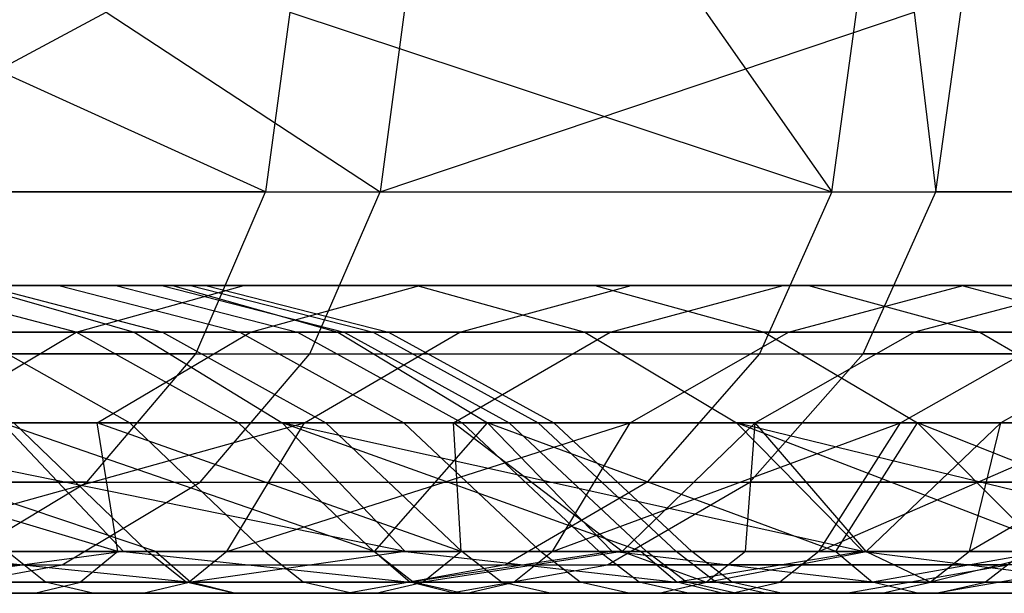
# Model space of a CAD drawing. Extents: x -172 to 172, y -29 to 28.
# Tile 857 of 914: x 143.7 to 152.17, y -19.3 to -14.37. Entities that reach past the tile are written whole.
import ezdxf

# ---------------------------------------------------------------- set-up
doc = ezdxf.new("R2010")
doc.units = 0
doc.header["$LTSCALE"] = 25.4
doc.layers.get('0').update_dxf_attribs({"linetype": 'CONTINUOUS'})

msp = doc.modelspace()

# ---------------------------------------------------------------- linework, layer by layer
at = {"color": 0}
for p, q in [((141.5606, -15.8448, -1145.105), (144.4391, -14.2997, -1148.9442)), ((141.5606, -15.8448, -1145.105), (144.4391, -14.2997, -1148.9442)), ((145.8113, -15.8448, -1334.9613), (142.4017, -14.2997, -1340.6051)), ((145.8113, -15.8448, -1334.9613), (142.4017, -14.2997, -1340.6051)), ((144.4391, -14.2997, -1148.9442), (146.7962, -15.8448, -1153.1238)), ((144.4391, -14.2997, -1148.9442), (146.7962, -15.8448, -1153.1238)), ((146.0184, -14.2997, -1335.0917), (145.8113, -15.8448, -1334.9613)), ((146.0184, -14.2997, -1335.0917), (145.8113, -15.8448, -1334.9613)), ((146.0184, -14.2997, -1335.0917), (150.6828, -15.8448, -1326.7162)), ((146.0184, -14.2997, -1335.0917), (150.6828, -15.8448, -1326.7162)), ((147.0048, -14.2997, -1152.9957), (146.7962, -15.8448, -1153.1238)), ((146.7962, -15.8448, -1153.1238), (151.393, -14.2997, -1160.5675)), ((146.7962, -15.8448, -1153.1238), (151.393, -14.2997, -1160.5675)), ((147.0048, -14.2997, -1152.9957), (146.7962, -15.8448, -1153.1238)), ((149.6012, -14.2997, -1329.1323), (150.6828, -15.8448, -1326.7162)), ((149.6012, -14.2997, -1329.1323), (150.6828, -15.8448, -1326.7162)), ((150.6828, -15.8448, -1326.7162), (150.8968, -14.2997, -1326.8347)), ((150.6828, -15.8448, -1326.7162), (150.8968, -14.2997, -1326.8347)), ((151.393, -14.2997, -1160.5675), (151.5781, -15.8448, -1161.4213)), ((151.393, -14.2997, -1160.5675), (151.5781, -15.8448, -1161.4213)), ((151.5781, -15.8448, -1161.4213), (151.7934, -14.2997, -1161.3051)), ((151.5781, -15.8448, -1161.4213), (151.7934, -14.2997, -1161.3051)), ((145.8113, -15.8448, -1334.9613), (140.4891, -15.8448, -1342.9231)), ((145.8113, -15.8448, -1334.9613), (140.4891, -15.8448, -1342.9231)), ((141.5606, -15.8448, -1145.105), (146.7962, -15.8448, -1153.1238)), ((141.5606, -15.8448, -1145.105), (146.7962, -15.8448, -1153.1238)), ((145.2101, -17.2386, -1334.5833), (145.8113, -15.8448, -1334.9613)), ((145.2101, -17.2386, -1334.5833), (145.8113, -15.8448, -1334.9613)), ((145.8113, -15.8448, -1334.9613), (150.6828, -15.8448, -1326.7162)), ((145.8113, -15.8448, -1334.9613), (150.6828, -15.8448, -1326.7162)), ((146.191, -17.2386, -1153.4954), (146.7962, -15.8448, -1153.1238)), ((146.191, -17.2386, -1153.4954), (146.7962, -15.8448, -1153.1238)), ((146.7962, -15.8448, -1153.1238), (151.5781, -15.8448, -1161.4213)), ((146.7962, -15.8448, -1153.1238), (151.5781, -15.8448, -1161.4213)), ((150.6828, -15.8448, -1326.7162), (150.0615, -17.2386, -1326.3721)), ((150.6828, -15.8448, -1326.7162), (150.0615, -17.2386, -1326.3721)), ((150.6828, -15.8448, -1326.7162), (155.0885, -15.8448, -1318.213)), ((150.6828, -15.8448, -1326.7162), (155.0885, -15.8448, -1318.213)), ((150.9531, -17.2386, -1161.7587), (151.5781, -15.8448, -1161.4213)), ((150.9531, -17.2386, -1161.7587), (151.5781, -15.8448, -1161.4213)), ((155.8914, -15.8448, -1169.9717), (151.5781, -15.8448, -1161.4213)), ((155.8914, -15.8448, -1169.9717), (151.5781, -15.8448, -1161.4213)), ((145.0097, -16.6506, -1311.6022), (140.9104, -16.6506, -1319.6965)), ((145.0097, -16.6506, -1311.6022), (140.9104, -16.6506, -1319.6965)), ((141.8243, -16.6506, -1172.061), (145.6246, -16.6506, -1180.1987)), ((141.8243, -16.6506, -1172.061), (145.6246, -16.6506, -1180.1987)), ((144.1806, -17.0527, -1271.302), (142.637, -16.6506, -1271.0017)), ((144.0305, -16.6506, -1262.5031), (142.637, -16.6506, -1271.0017)), ((144.1806, -17.0527, -1271.302), (142.637, -16.6506, -1271.0017)), ((144.0305, -16.6506, -1262.5031), (142.637, -16.6506, -1271.0017)), ((143.2749, -16.6506, -1171.3329), (144.6804, -17.0527, -1170.6273)), ((143.2749, -16.6506, -1171.3329), (147.1142, -16.6506, -1179.5538)), ((143.2749, -16.6506, -1171.3329), (147.1142, -16.6506, -1179.5538)), ((143.2749, -16.6506, -1171.3329), (144.6804, -17.0527, -1170.6273)), ((143.3738, -16.6506, -1219.5985), (144.9254, -17.0527, -1219.3425)), ((143.3738, -16.6506, -1219.5985), (144.5232, -16.6506, -1228.1337)), ((143.3738, -16.6506, -1219.5985), (144.9254, -17.0527, -1219.3425)), ((143.3738, -16.6506, -1219.5985), (144.5232, -16.6506, -1228.1337)), ((147.1394, -16.6506, -1302.6808), (143.5414, -16.6506, -1310.91)), ((147.1394, -16.6506, -1302.6808), (143.5414, -16.6506, -1310.91)), ((144.0305, -16.6506, -1262.5031), (145.5892, -17.0527, -1262.7114)), ((144.9181, -16.6506, -1253.9368), (144.0305, -16.6506, -1262.5031)), ((144.0305, -16.6506, -1262.5031), (145.5892, -17.0527, -1262.7114)), ((144.9181, -16.6506, -1253.9368), (144.0305, -16.6506, -1262.5031)), ((144.1815, -17.0527, -1180.8236), (145.6246, -16.6506, -1180.1987)), ((144.1815, -17.0527, -1180.8236), (145.6246, -16.6506, -1180.1987)), ((144.5232, -16.6506, -1228.1337), (146.0872, -17.0527, -1227.9701)), ((144.5232, -16.6506, -1228.1337), (146.0872, -17.0527, -1227.9701)), ((144.5232, -16.6506, -1228.1337), (145.1649, -16.6506, -1236.7218)), ((144.5232, -16.6506, -1228.1337), (145.1649, -16.6506, -1236.7218)), ((144.9181, -16.6506, -1253.9368), (146.4864, -17.0527, -1254.0524)), ((145.2967, -16.6506, -1245.333), (144.9181, -16.6506, -1253.9368)), ((144.9181, -16.6506, -1253.9368), (146.4864, -17.0527, -1254.0524)), ((145.2967, -16.6506, -1245.333), (144.9181, -16.6506, -1253.9368)), ((145.0097, -16.6506, -1311.6022), (146.4321, -17.0527, -1312.2726)), ((148.6444, -16.6506, -1303.2887), (145.0097, -16.6506, -1311.6022)), ((148.6444, -16.6506, -1303.2887), (145.0097, -16.6506, -1311.6022)), ((145.0097, -16.6506, -1311.6022), (146.4321, -17.0527, -1312.2726)), ((145.1649, -16.6506, -1236.7218), (146.7358, -17.0527, -1236.6511)), ((145.1649, -16.6506, -1236.7218), (146.7358, -17.0527, -1236.6511)), ((145.1649, -16.6506, -1236.7218), (145.2967, -16.6506, -1245.333)), ((145.1649, -16.6506, -1236.7218), (145.2967, -16.6506, -1245.333)), ((145.2967, -16.6506, -1245.333), (146.869, -17.0527, -1245.3555)), ((145.2967, -16.6506, -1245.333), (146.869, -17.0527, -1245.3555)), ((145.6246, -16.6506, -1180.1987), (148.9585, -16.6506, -1188.5385)), ((145.6246, -16.6506, -1180.1987), (148.9585, -16.6506, -1188.5385)), ((145.6813, -17.0527, -1302.0919), (147.1394, -16.6506, -1302.6808)), ((145.6813, -17.0527, -1302.0919), (147.1394, -16.6506, -1302.6808)), ((147.1142, -16.6506, -1179.5538), (148.5573, -17.0527, -1178.929)), ((147.1142, -16.6506, -1179.5538), (148.5573, -17.0527, -1178.929)), ((147.1142, -16.6506, -1179.5538), (150.4822, -16.6506, -1187.9789)), ((147.1142, -16.6506, -1179.5538), (150.4822, -16.6506, -1187.9789)), ((150.266, -16.6506, -1294.2612), (147.1394, -16.6506, -1302.6808)), ((150.266, -16.6506, -1294.2612), (147.1394, -16.6506, -1302.6808)), ((147.4824, -17.0527, -1189.0806), (148.9585, -16.6506, -1188.5385)), ((147.4824, -17.0527, -1189.0806), (148.9585, -16.6506, -1188.5385)), ((151.8031, -16.6506, -1294.783), (148.6444, -16.6506, -1303.2887)), ((148.6444, -16.6506, -1303.2887), (150.1025, -17.0527, -1303.8777)), ((151.8031, -16.6506, -1294.783), (148.6444, -16.6506, -1303.2887)), ((148.6444, -16.6506, -1303.2887), (150.1025, -17.0527, -1303.8777)), ((148.7769, -17.0527, -1293.7557), (150.266, -16.6506, -1294.2612)), ((148.7769, -17.0527, -1293.7557), (150.266, -16.6506, -1294.2612)), ((148.9585, -16.6506, -1188.5385), (151.8153, -16.6506, -1197.0535)), ((148.9585, -16.6506, -1188.5385), (151.8153, -16.6506, -1197.0535)), ((152.9113, -16.6506, -1285.6782), (150.266, -16.6506, -1294.2612)), ((152.9113, -16.6506, -1285.6782), (150.266, -16.6506, -1294.2612)), ((150.3108, -17.0527, -1197.5112), (151.8153, -16.6506, -1197.0535)), ((150.3108, -17.0527, -1197.5112), (151.8153, -16.6506, -1197.0535)), ((150.4822, -16.6506, -1187.9789), (151.9583, -17.0527, -1187.4366)), ((150.4822, -16.6506, -1187.9789), (153.3681, -16.6506, -1196.5809)), ((150.4822, -16.6506, -1187.9789), (151.9583, -17.0527, -1187.4366)), ((150.4822, -16.6506, -1187.9789), (153.3681, -16.6506, -1196.5809)), ((152.9113, -16.6506, -1285.6782), (151.396, -17.0527, -1285.2578)), ((152.9113, -16.6506, -1285.6782), (151.396, -17.0527, -1285.2578)), ((151.8031, -16.6506, -1294.783), (153.2921, -17.0527, -1295.2885)), ((154.4754, -16.6506, -1286.1122), (151.8031, -16.6506, -1294.783)), ((154.4754, -16.6506, -1286.1122), (151.8031, -16.6506, -1294.783)), ((151.8031, -16.6506, -1294.783), (153.2921, -17.0527, -1295.2885)), ((151.8153, -16.6506, -1197.0535), (154.1857, -16.6506, -1205.7163)), ((151.8153, -16.6506, -1197.0535), (154.1857, -16.6506, -1205.7163)), ((140.34, -17.0527, -1162.5583), (144.6804, -17.0527, -1170.6273)), ((140.34, -17.0527, -1162.5583), (144.6804, -17.0527, -1170.6273)), ((140.4188, -17.0527, -1172.7665), (144.1815, -17.0527, -1180.8236)), ((140.4188, -17.0527, -1172.7665), (144.1815, -17.0527, -1180.8236)), ((145.6813, -17.0527, -1302.0919), (142.119, -17.0527, -1310.2396)), ((145.6813, -17.0527, -1302.0919), (142.119, -17.0527, -1310.2396)), ((142.2656, -17.0527, -1279.7941), (144.1806, -17.0527, -1271.302)), ((142.2656, -17.0527, -1279.7941), (144.1806, -17.0527, -1271.302)), ((146.4321, -17.0527, -1312.2726), (142.2926, -17.0527, -1320.4465)), ((146.4321, -17.0527, -1312.2726), (142.2926, -17.0527, -1320.4465)), ((142.8749, -17.832, -1181.3893), (144.1815, -17.0527, -1180.8236)), ((142.8749, -17.832, -1181.3893), (144.1815, -17.0527, -1180.8236)), ((143.2546, -17.0527, -1210.7991), (144.6433, -17.832, -1210.4845)), ((143.2546, -17.0527, -1210.7991), (144.6433, -17.832, -1210.4845)), ((143.2546, -17.0527, -1210.7991), (144.9254, -17.0527, -1219.3425)), ((143.2546, -17.0527, -1210.7991), (144.9254, -17.0527, -1219.3425)), ((145.5783, -17.832, -1271.574), (144.1806, -17.0527, -1271.302)), ((145.5892, -17.0527, -1262.7114), (144.1806, -17.0527, -1271.302)), ((145.5783, -17.832, -1271.574), (144.1806, -17.0527, -1271.302)), ((145.5892, -17.0527, -1262.7114), (144.1806, -17.0527, -1271.302)), ((144.1815, -17.0527, -1180.8236), (147.4824, -17.0527, -1189.0806)), ((144.1815, -17.0527, -1180.8236), (147.4824, -17.0527, -1189.0806)), ((144.361, -17.832, -1301.5586), (145.6813, -17.0527, -1302.0919)), ((144.361, -17.832, -1301.5586), (145.6813, -17.0527, -1302.0919)), ((144.6804, -17.0527, -1170.6273), (145.9529, -17.832, -1169.9886)), ((144.6804, -17.0527, -1170.6273), (148.5573, -17.0527, -1178.929)), ((144.6804, -17.0527, -1170.6273), (145.9529, -17.832, -1169.9886)), ((144.6804, -17.0527, -1170.6273), (148.5573, -17.0527, -1178.929)), ((144.9254, -17.0527, -1219.3425), (146.3303, -17.832, -1219.1108)), ((144.9254, -17.0527, -1219.3425), (146.0872, -17.0527, -1227.9701)), ((144.9254, -17.0527, -1219.3425), (146.3303, -17.832, -1219.1108)), ((144.9254, -17.0527, -1219.3425), (146.0872, -17.0527, -1227.9701)), ((145.5892, -17.0527, -1262.7114), (147.0005, -17.832, -1262.9)), ((146.4864, -17.0527, -1254.0524), (145.5892, -17.0527, -1262.7114)), ((145.5892, -17.0527, -1262.7114), (147.0005, -17.832, -1262.9)), ((146.4864, -17.0527, -1254.0524), (145.5892, -17.0527, -1262.7114)), ((148.7769, -17.0527, -1293.7557), (145.6813, -17.0527, -1302.0919)), ((148.7769, -17.0527, -1293.7557), (145.6813, -17.0527, -1302.0919)), ((146.0872, -17.0527, -1227.9701), (147.5034, -17.832, -1227.8219)), ((146.0872, -17.0527, -1227.9701), (147.5034, -17.832, -1227.8219)), ((146.0872, -17.0527, -1227.9701), (146.7358, -17.0527, -1236.6511)), ((146.0872, -17.0527, -1227.9701), (146.7358, -17.0527, -1236.6511)), ((146.1458, -17.832, -1189.5715), (147.4824, -17.0527, -1189.0806)), ((146.1458, -17.832, -1189.5715), (147.4824, -17.0527, -1189.0806)), ((150.1025, -17.0527, -1303.8777), (146.4321, -17.0527, -1312.2726)), ((146.4321, -17.0527, -1312.2726), (147.7201, -17.832, -1312.8798)), ((146.4321, -17.0527, -1312.2726), (147.7201, -17.832, -1312.8798)), ((150.1025, -17.0527, -1303.8777), (146.4321, -17.0527, -1312.2726)), ((146.4864, -17.0527, -1254.0524), (147.9064, -17.832, -1254.1571)), ((146.869, -17.0527, -1245.3555), (146.4864, -17.0527, -1254.0524)), ((146.4864, -17.0527, -1254.0524), (147.9064, -17.832, -1254.1571)), ((146.869, -17.0527, -1245.3555), (146.4864, -17.0527, -1254.0524)), ((146.7358, -17.0527, -1236.6511), (148.1583, -17.832, -1236.5872)), ((146.7358, -17.0527, -1236.6511), (148.1583, -17.832, -1236.5872)), ((146.7358, -17.0527, -1236.6511), (146.869, -17.0527, -1245.3555)), ((146.7358, -17.0527, -1236.6511), (146.869, -17.0527, -1245.3555)), ((146.869, -17.0527, -1245.3555), (148.2928, -17.832, -1245.3759)), ((146.869, -17.0527, -1245.3555), (148.2928, -17.832, -1245.3759)), ((147.4286, -17.832, -1293.298), (148.7769, -17.0527, -1293.7557)), ((147.4286, -17.832, -1293.298), (148.7769, -17.0527, -1293.7557)), ((147.4824, -17.0527, -1189.0806), (150.3108, -17.0527, -1197.5112)), ((147.4824, -17.0527, -1189.0806), (150.3108, -17.0527, -1197.5112)), ((148.5573, -17.0527, -1178.929), (149.8639, -17.832, -1178.3633)), ((148.5573, -17.0527, -1178.929), (149.8639, -17.832, -1178.3633)), ((148.5573, -17.0527, -1178.929), (151.9583, -17.0527, -1187.4366)), ((148.5573, -17.0527, -1178.929), (151.9583, -17.0527, -1187.4366)), ((151.396, -17.0527, -1285.2578), (148.7769, -17.0527, -1293.7557)), ((151.396, -17.0527, -1285.2578), (148.7769, -17.0527, -1293.7557)), ((148.9486, -17.832, -1197.9258), (150.3108, -17.0527, -1197.5112)), ((148.9486, -17.832, -1197.9258), (150.3108, -17.0527, -1197.5112)), ((151.396, -17.0527, -1285.2578), (150.024, -17.832, -1284.8771)), ((151.396, -17.0527, -1285.2578), (150.024, -17.832, -1284.8771)), ((150.1025, -17.0527, -1303.8777), (151.4228, -17.832, -1304.4109)), ((153.2921, -17.0527, -1295.2885), (150.1025, -17.0527, -1303.8777)), ((150.1025, -17.0527, -1303.8777), (151.4228, -17.832, -1304.4109)), ((153.2921, -17.0527, -1295.2885), (150.1025, -17.0527, -1303.8777)), ((150.3108, -17.0527, -1197.5112), (152.6578, -17.0527, -1206.0883)), ((150.3108, -17.0527, -1197.5112), (152.6578, -17.0527, -1206.0883)), ((151.2743, -17.832, -1206.425), (152.6578, -17.0527, -1206.0883)), ((151.2743, -17.832, -1206.425), (152.6578, -17.0527, -1206.0883)), ((151.396, -17.0527, -1285.2578), (153.5301, -17.0527, -1276.6252)), ((151.396, -17.0527, -1285.2578), (153.5301, -17.0527, -1276.6252)), ((151.9583, -17.0527, -1187.4366), (153.2949, -17.832, -1186.9457)), ((151.9583, -17.0527, -1187.4366), (154.8726, -17.0527, -1196.123)), ((151.9583, -17.0527, -1187.4366), (153.2949, -17.832, -1186.9457)), ((151.9583, -17.0527, -1187.4366), (154.8726, -17.0527, -1196.123)), ((153.5301, -17.0527, -1276.6252), (152.1387, -17.832, -1276.3228)), ((153.5301, -17.0527, -1276.6252), (152.1387, -17.832, -1276.3228)), ((145.2101, -17.2386, -1334.5833), (139.9099, -17.2386, -1342.5121)), ((145.2101, -17.2386, -1334.5833), (139.9099, -17.2386, -1342.5121)), ((140.977, -17.2386, -1145.5095), (146.191, -17.2386, -1153.4954)), ((140.977, -17.2386, -1145.5095), (146.191, -17.2386, -1153.4954)), ((144.2738, -18.3448, -1333.9943), (145.2101, -17.2386, -1334.5833)), ((144.2738, -18.3448, -1333.9943), (145.2101, -17.2386, -1334.5833)), ((145.2101, -17.2386, -1334.5833), (150.0615, -17.2386, -1326.3721)), ((145.2101, -17.2386, -1334.5833), (150.0615, -17.2386, -1326.3721)), ((145.2483, -18.3448, -1154.0741), (146.191, -17.2386, -1153.4954)), ((145.2483, -18.3448, -1154.0741), (146.191, -17.2386, -1153.4954)), ((146.191, -17.2386, -1153.4954), (150.9531, -17.2386, -1161.7587)), ((146.191, -17.2386, -1153.4954), (150.9531, -17.2386, -1161.7587)), ((150.0615, -17.2386, -1326.3721), (149.0939, -18.3448, -1325.8361)), ((150.0615, -17.2386, -1326.3721), (149.0939, -18.3448, -1325.8361)), ((149.9798, -18.3448, -1162.2841), (150.9531, -17.2386, -1161.7587)), ((149.9798, -18.3448, -1162.2841), (150.9531, -17.2386, -1161.7587)), ((150.0615, -17.2386, -1326.3721), (154.4491, -17.2386, -1317.9039)), ((150.0615, -17.2386, -1326.3721), (154.4491, -17.2386, -1317.9039)), ((155.2487, -17.2386, -1170.2738), (150.9531, -17.2386, -1161.7587)), ((155.2487, -17.2386, -1170.2738), (150.9531, -17.2386, -1161.7587)), ((144.5401, -18.9397, -1297.8407), (140.831, -17.832, -1309.6324)), ((144.361, -17.832, -1301.5586), (140.831, -17.832, -1309.6324)), ((144.5401, -18.9397, -1297.8407), (140.831, -17.832, -1309.6324)), ((144.361, -17.832, -1301.5586), (140.831, -17.832, -1309.6324)), ((147.0133, -18.9397, -1169.4564), (141.5744, -17.832, -1161.8486)), ((141.5744, -17.832, -1161.8486), (145.9529, -17.832, -1169.9886)), ((144.8661, -18.9397, -1165.3256), (141.5744, -17.832, -1161.8486)), ((147.0133, -18.9397, -1169.4564), (141.5744, -17.832, -1161.8486)), ((144.8661, -18.9397, -1165.3256), (141.5744, -17.832, -1161.8486)), ((141.5744, -17.832, -1161.8486), (145.9529, -17.832, -1169.9886)), ((142.173, -18.9397, -1182.7621), (146.1458, -17.832, -1189.5715)), ((142.173, -18.9397, -1182.7621), (146.1458, -17.832, -1189.5715)), ((142.4482, -17.832, -1201.9733), (144.6433, -17.832, -1210.4845)), ((142.4482, -17.832, -1201.9733), (144.6433, -17.832, -1210.4845)), ((142.8749, -17.832, -1181.3893), (146.1458, -17.832, -1189.5715)), ((142.8749, -17.832, -1181.3893), (146.1458, -17.832, -1189.5715)), ((144.5871, -18.9397, -1321.6913), (143.5442, -17.832, -1321.1255)), ((146.7489, -18.9397, -1317.5681), (143.5442, -17.832, -1321.1255)), ((147.7201, -17.832, -1312.8798), (143.5442, -17.832, -1321.1255)), ((144.5871, -18.9397, -1321.6913), (143.5442, -17.832, -1321.1255)), ((146.7489, -18.9397, -1317.5681), (143.5442, -17.832, -1321.1255)), ((147.7201, -17.832, -1312.8798), (143.5442, -17.832, -1321.1255)), ((143.6447, -17.832, -1280.1483), (145.5783, -17.832, -1271.574)), ((144.7938, -18.9397, -1280.4435), (143.6447, -17.832, -1280.1483)), ((143.6447, -17.832, -1280.1483), (145.5783, -17.832, -1271.574)), ((144.7938, -18.9397, -1280.4435), (143.6447, -17.832, -1280.1483)), ((144.5401, -18.9397, -1297.8407), (144.361, -17.832, -1301.5586)), ((147.4947, -18.9397, -1289.2639), (144.361, -17.832, -1301.5586)), ((144.5401, -18.9397, -1297.8407), (144.361, -17.832, -1301.5586)), ((147.4947, -18.9397, -1289.2639), (144.361, -17.832, -1301.5586)), ((147.4286, -17.832, -1293.298), (144.361, -17.832, -1301.5586)), ((147.4286, -17.832, -1293.298), (144.361, -17.832, -1301.5586)), ((144.6433, -17.832, -1210.4845), (145.8004, -18.9397, -1210.2224)), ((144.6433, -17.832, -1210.4845), (146.3303, -17.832, -1219.1108)), ((144.6433, -17.832, -1210.4845), (145.8004, -18.9397, -1210.2224)), ((144.6433, -17.832, -1210.4845), (146.3303, -17.832, -1219.1108)), ((145.4778, -18.9397, -1191.2101), (146.1458, -17.832, -1189.5715)), ((145.4778, -18.9397, -1191.2101), (148.9486, -17.832, -1197.9258)), ((145.4778, -18.9397, -1191.2101), (146.1458, -17.832, -1189.5715)), ((145.4778, -18.9397, -1191.2101), (148.9486, -17.832, -1197.9258)), ((146.7428, -18.9397, -1271.8005), (145.5783, -17.832, -1271.574)), ((147.0005, -17.832, -1262.9), (145.5783, -17.832, -1271.574)), ((147.0005, -17.832, -1262.9), (145.5783, -17.832, -1271.574)), ((146.7428, -18.9397, -1271.8005), (145.5783, -17.832, -1271.574)), ((150.9527, -18.9397, -1177.8918), (145.9529, -17.832, -1169.9886)), ((145.9529, -17.832, -1169.9886), (149.8639, -17.832, -1178.3633)), ((147.0133, -18.9397, -1169.4564), (145.9529, -17.832, -1169.9886)), ((149.0427, -18.9397, -1173.6462), (145.9529, -17.832, -1169.9886)), ((147.0133, -18.9397, -1169.4564), (145.9529, -17.832, -1169.9886)), ((149.0427, -18.9397, -1173.6462), (145.9529, -17.832, -1169.9886)), ((150.9527, -18.9397, -1177.8918), (145.9529, -17.832, -1169.9886)), ((145.9529, -17.832, -1169.9886), (149.8639, -17.832, -1178.3633)), ((146.1458, -17.832, -1189.5715), (148.9486, -17.832, -1197.9258)), ((146.1458, -17.832, -1189.5715), (148.9486, -17.832, -1197.9258)), ((146.3303, -17.832, -1219.1108), (147.5009, -18.9397, -1218.9177)), ((146.3303, -17.832, -1219.1108), (147.5009, -18.9397, -1218.9177)), ((146.3303, -17.832, -1219.1108), (147.5034, -17.832, -1227.8219)), ((146.3303, -17.832, -1219.1108), (147.5034, -17.832, -1227.8219)), ((146.7489, -18.9397, -1317.5681), (147.7201, -17.832, -1312.8798)), ((146.7489, -18.9397, -1317.5681), (147.7201, -17.832, -1312.8798)), ((147.9064, -17.832, -1254.1571), (147.0005, -17.832, -1262.9)), ((147.0005, -17.832, -1262.9), (148.1765, -18.9397, -1263.0573)), ((147.0005, -17.832, -1262.9), (148.1765, -18.9397, -1263.0573)), ((147.9064, -17.832, -1254.1571), (147.0005, -17.832, -1262.9)), ((148.8807, -18.9397, -1284.5598), (147.4286, -17.832, -1293.298)), ((150.024, -17.832, -1284.8771), (147.4286, -17.832, -1293.298)), ((147.4947, -18.9397, -1289.2639), (147.4286, -17.832, -1293.298)), ((148.8807, -18.9397, -1284.5598), (147.4286, -17.832, -1293.298)), ((147.4947, -18.9397, -1289.2639), (147.4286, -17.832, -1293.298)), ((150.024, -17.832, -1284.8771), (147.4286, -17.832, -1293.298)), ((147.5034, -17.832, -1227.8219), (148.6833, -18.9397, -1227.6985)), ((147.5034, -17.832, -1227.8219), (148.6833, -18.9397, -1227.6985)), ((147.5034, -17.832, -1227.8219), (148.1583, -17.832, -1236.5872)), ((147.5034, -17.832, -1227.8219), (148.1583, -17.832, -1236.5872)), ((150.7184, -18.9397, -1309.1469), (147.7201, -17.832, -1312.8798)), ((151.4228, -17.832, -1304.4109), (147.7201, -17.832, -1312.8798)), ((148.7933, -18.9397, -1313.3856), (147.7201, -17.832, -1312.8798)), ((150.7184, -18.9397, -1309.1469), (147.7201, -17.832, -1312.8798)), ((148.7933, -18.9397, -1313.3856), (147.7201, -17.832, -1312.8798)), ((151.4228, -17.832, -1304.4109), (147.7201, -17.832, -1312.8798)), ((148.2928, -17.832, -1245.3759), (147.9064, -17.832, -1254.1571)), ((147.9064, -17.832, -1254.1571), (149.0896, -18.9397, -1254.2444)), ((147.9064, -17.832, -1254.1571), (149.0896, -18.9397, -1254.2444)), ((148.2928, -17.832, -1245.3759), (147.9064, -17.832, -1254.1571)), ((148.1583, -17.832, -1236.5872), (149.3435, -18.9397, -1236.5339)), ((148.1583, -17.832, -1236.5872), (148.2928, -17.832, -1245.3759)), ((148.1583, -17.832, -1236.5872), (149.3435, -18.9397, -1236.5339)), ((148.1583, -17.832, -1236.5872), (148.2928, -17.832, -1245.3759)), ((148.2812, -18.9397, -1199.8375), (148.9486, -17.832, -1197.9258)), ((148.2812, -18.9397, -1199.8375), (151.2743, -17.832, -1206.425)), ((148.2812, -18.9397, -1199.8375), (151.2743, -17.832, -1206.425)), ((148.2812, -18.9397, -1199.8375), (148.9486, -17.832, -1197.9258)), ((148.2928, -17.832, -1245.3759), (149.4791, -18.9397, -1245.3929)), ((148.2928, -17.832, -1245.3759), (149.4791, -18.9397, -1245.3929)), ((148.8807, -18.9397, -1284.5598), (150.024, -17.832, -1284.8771)), ((148.8807, -18.9397, -1284.5598), (150.024, -17.832, -1284.8771)), ((148.9486, -17.832, -1197.9258), (151.2743, -17.832, -1206.425)), ((148.9486, -17.832, -1197.9258), (151.2743, -17.832, -1206.425)), ((150.9527, -18.9397, -1177.8918), (149.8639, -17.832, -1178.3633)), ((152.7418, -18.9397, -1182.1898), (149.8639, -17.832, -1178.3633)), ((150.9527, -18.9397, -1177.8918), (149.8639, -17.832, -1178.3633)), ((152.7418, -18.9397, -1182.1898), (149.8639, -17.832, -1178.3633)), ((154.4086, -18.9397, -1186.5367), (149.8639, -17.832, -1178.3633)), ((154.4086, -18.9397, -1186.5367), (149.8639, -17.832, -1178.3633)), ((149.8639, -17.832, -1178.3633), (153.2949, -17.832, -1186.9457)), ((149.8639, -17.832, -1178.3633), (153.2949, -17.832, -1186.9457)), ((149.941, -18.9397, -1280.5284), (150.024, -17.832, -1284.8771)), ((149.941, -18.9397, -1280.5284), (150.024, -17.832, -1284.8771)), ((150.024, -17.832, -1284.8771), (152.1387, -17.832, -1276.3228)), ((150.9794, -18.9397, -1276.0708), (150.024, -17.832, -1284.8771)), ((150.9794, -18.9397, -1276.0708), (150.024, -17.832, -1284.8771)), ((150.024, -17.832, -1284.8771), (152.1387, -17.832, -1276.3228)), ((150.5734, -18.9397, -1208.6146), (151.2743, -17.832, -1206.425)), ((150.5734, -18.9397, -1208.6146), (153.1154, -17.832, -1215.0425)), ((150.5734, -18.9397, -1208.6146), (151.2743, -17.832, -1206.425)), ((150.5734, -18.9397, -1208.6146), (153.1154, -17.832, -1215.0425)), ((150.7184, -18.9397, -1309.1469), (151.4228, -17.832, -1304.4109)), ((150.7184, -18.9397, -1309.1469), (151.4228, -17.832, -1304.4109)), ((152.1387, -17.832, -1276.3228), (150.9794, -18.9397, -1276.0708)), ((152.1387, -17.832, -1276.3228), (150.9794, -18.9397, -1276.0708)), ((151.2743, -17.832, -1206.425), (153.1154, -17.832, -1215.0425)), ((151.2743, -17.832, -1206.425), (153.1154, -17.832, -1215.0425)), ((154.2052, -18.9397, -1300.5144), (151.4228, -17.832, -1304.4109)), ((154.6405, -17.832, -1295.7462), (151.4228, -17.832, -1304.4109)), ((152.5229, -18.9397, -1304.8552), (151.4228, -17.832, -1304.4109)), ((154.2052, -18.9397, -1300.5144), (151.4228, -17.832, -1304.4109)), ((152.5229, -18.9397, -1304.8552), (151.4228, -17.832, -1304.4109)), ((154.6405, -17.832, -1295.7462), (151.4228, -17.832, -1304.4109)), ((151.8703, -18.9397, -1271.6646), (152.1387, -17.832, -1276.3228)), ((153.7661, -17.832, -1267.6626), (151.8703, -18.9397, -1271.6646)), ((151.8703, -18.9397, -1271.6646), (152.1387, -17.832, -1276.3228)), ((153.7661, -17.832, -1267.6626), (151.8703, -18.9397, -1271.6646)), ((153.7661, -17.832, -1267.6626), (152.1387, -17.832, -1276.3228)), ((153.7661, -17.832, -1267.6626), (152.1387, -17.832, -1276.3228)), ((144.2738, -18.3448, -1333.9943), (139.0077, -18.3448, -1341.8721)), ((144.2738, -18.3448, -1333.9943), (139.0077, -18.3448, -1341.8721)), ((140.0679, -18.3448, -1146.1398), (145.2483, -18.3448, -1154.0741)), ((140.0679, -18.3448, -1146.1398), (145.2483, -18.3448, -1154.0741)), ((143.0939, -19.055, -1333.2522), (144.2738, -18.3448, -1333.9943)), ((143.0939, -19.055, -1333.2522), (144.2738, -18.3448, -1333.9943)), ((144.0605, -19.055, -1154.8035), (145.2483, -18.3448, -1154.0741)), ((144.0605, -19.055, -1154.8035), (145.2483, -18.3448, -1154.0741)), ((144.2738, -18.3448, -1333.9943), (149.0939, -18.3448, -1325.8361)), ((144.2738, -18.3448, -1333.9943), (149.0939, -18.3448, -1325.8361)), ((145.2483, -18.3448, -1154.0741), (149.9798, -18.3448, -1162.2841)), ((145.2483, -18.3448, -1154.0741), (149.9798, -18.3448, -1162.2841)), ((149.0939, -18.3448, -1325.8361), (147.8746, -19.055, -1325.1606)), ((149.0939, -18.3448, -1325.8361), (147.8746, -19.055, -1325.1606)), ((148.7532, -19.055, -1162.9463), (149.9798, -18.3448, -1162.2841)), ((148.7532, -19.055, -1162.9463), (149.9798, -18.3448, -1162.2841)), ((149.0939, -18.3448, -1325.8361), (153.4532, -18.3448, -1317.4226)), ((149.0939, -18.3448, -1325.8361), (153.4532, -18.3448, -1317.4226)), ((154.2477, -18.3448, -1170.7444), (149.9798, -18.3448, -1162.2841)), ((154.2477, -18.3448, -1170.7444), (149.9798, -18.3448, -1162.2841)), ((144.5401, -18.9397, -1297.8407), (141.0872, -18.9397, -1306.2294)), ((144.5401, -18.9397, -1297.8407), (141.0872, -18.9397, -1306.2294)), ((142.173, -18.9397, -1182.7621), (145.4778, -18.9397, -1191.2101)), ((142.173, -18.9397, -1182.7621), (145.4778, -18.9397, -1191.2101)), ((142.3094, -18.9397, -1325.7515), (144.5871, -18.9397, -1321.6913)), ((142.3094, -18.9397, -1325.7515), (144.5871, -18.9397, -1321.6913)), ((142.3361, -18.9397, -1288.9558), (144.7938, -18.9397, -1280.4435)), ((142.3361, -18.9397, -1288.9558), (144.7938, -18.9397, -1280.4435)), ((144.8661, -18.9397, -1165.3256), (142.6029, -18.9397, -1161.2573)), ((144.8661, -18.9397, -1165.3256), (142.6029, -18.9397, -1161.2573)), ((142.6029, -18.9397, -1161.2573), (145.1692, -19.2052, -1165.1626)), ((142.6029, -18.9397, -1161.2573), (145.1692, -19.2052, -1165.1626)), ((144.5871, -18.9397, -1321.6913), (142.6071, -19.2052, -1325.9241)), ((144.5871, -18.9397, -1321.6913), (142.6071, -19.2052, -1325.9241)), ((145.8004, -18.9397, -1210.2224), (143.5878, -18.9397, -1201.6431)), ((143.9183, -19.2052, -1201.5474), (143.5878, -18.9397, -1201.6431)), ((145.8004, -18.9397, -1210.2224), (143.5878, -18.9397, -1201.6431)), ((143.9183, -19.2052, -1201.5474), (143.5878, -18.9397, -1201.6431)), ((144.5401, -18.9397, -1297.8407), (144.2182, -19.2052, -1297.7191)), ((144.5401, -18.9397, -1297.8407), (144.2182, -19.2052, -1297.7191)), ((147.4947, -18.9397, -1289.2639), (144.5401, -18.9397, -1297.8407)), ((147.4947, -18.9397, -1289.2639), (144.5401, -18.9397, -1297.8407)), ((144.5871, -18.9397, -1321.6913), (146.7489, -18.9397, -1317.5681)), ((144.5871, -18.9397, -1321.6913), (147.0559, -19.2052, -1317.7236)), ((144.5871, -18.9397, -1321.6913), (146.7489, -18.9397, -1317.5681)), ((144.5871, -18.9397, -1321.6913), (147.0559, -19.2052, -1317.7236)), ((144.7938, -18.9397, -1280.4435), (146.7428, -18.9397, -1271.8005)), ((145.1271, -19.2052, -1280.5292), (144.7938, -18.9397, -1280.4435)), ((144.7938, -18.9397, -1280.4435), (146.7428, -18.9397, -1271.8005)), ((145.1271, -19.2052, -1280.5292), (144.7938, -18.9397, -1280.4435)), ((147.0133, -18.9397, -1169.4564), (144.8661, -18.9397, -1165.3256)), ((144.8661, -18.9397, -1165.3256), (145.1692, -19.2052, -1165.1626)), ((144.8661, -18.9397, -1165.3256), (145.1692, -19.2052, -1165.1626)), ((147.0133, -18.9397, -1169.4564), (144.8661, -18.9397, -1165.3256)), ((145.4778, -18.9397, -1191.2101), (145.1538, -19.2052, -1191.326)), ((145.4778, -18.9397, -1191.2101), (145.1538, -19.2052, -1191.326)), ((147.0133, -18.9397, -1169.4564), (145.1692, -19.2052, -1165.1626)), ((147.0133, -18.9397, -1169.4564), (145.1692, -19.2052, -1165.1626)), ((145.4778, -18.9397, -1191.2101), (148.2812, -18.9397, -1199.8375)), ((145.4778, -18.9397, -1191.2101), (148.2812, -18.9397, -1199.8375)), ((147.5009, -18.9397, -1218.9177), (145.8004, -18.9397, -1210.2224)), ((146.136, -19.2052, -1210.1464), (145.8004, -18.9397, -1210.2224)), ((146.136, -19.2052, -1210.1464), (145.8004, -18.9397, -1210.2224)), ((147.5009, -18.9397, -1218.9177), (145.8004, -18.9397, -1210.2224)), ((146.7428, -18.9397, -1271.8005), (148.1765, -18.9397, -1263.0573)), ((146.7428, -18.9397, -1271.8005), (148.1765, -18.9397, -1263.0573)), ((147.0806, -19.2052, -1271.8662), (146.7428, -18.9397, -1271.8005)), ((147.0806, -19.2052, -1271.8662), (146.7428, -18.9397, -1271.8005)), ((146.7489, -18.9397, -1317.5681), (148.7933, -18.9397, -1313.3856)), ((146.7489, -18.9397, -1317.5681), (148.7933, -18.9397, -1313.3856)), ((146.7489, -18.9397, -1317.5681), (147.0559, -19.2052, -1317.7236)), ((146.7489, -18.9397, -1317.5681), (147.0559, -19.2052, -1317.7236)), ((149.0427, -18.9397, -1173.6462), (147.0133, -18.9397, -1169.4564)), ((147.0133, -18.9397, -1169.4564), (149.3545, -19.2052, -1173.5006)), ((149.0427, -18.9397, -1173.6462), (147.0133, -18.9397, -1169.4564)), ((147.0133, -18.9397, -1169.4564), (149.3545, -19.2052, -1173.5006)), ((148.7933, -18.9397, -1313.3856), (147.0559, -19.2052, -1317.7236)), ((148.7933, -18.9397, -1313.3856), (147.0559, -19.2052, -1317.7236)), ((147.4947, -18.9397, -1289.2639), (147.1662, -19.2052, -1289.1614)), ((147.4947, -18.9397, -1289.2639), (147.1662, -19.2052, -1289.1614)), ((148.8807, -18.9397, -1284.5598), (147.1662, -19.2052, -1289.1614)), ((148.8807, -18.9397, -1284.5598), (147.1662, -19.2052, -1289.1614)), ((148.8807, -18.9397, -1284.5598), (147.4947, -18.9397, -1289.2639)), ((148.8807, -18.9397, -1284.5598), (147.4947, -18.9397, -1289.2639)), ((148.6833, -18.9397, -1227.6985), (147.5009, -18.9397, -1218.9177)), ((147.8404, -19.2052, -1218.8617), (147.5009, -18.9397, -1218.9177)), ((148.6833, -18.9397, -1227.6985), (147.5009, -18.9397, -1218.9177)), ((147.8404, -19.2052, -1218.8617), (147.5009, -18.9397, -1218.9177)), ((148.2812, -18.9397, -1199.8375), (147.951, -19.2052, -1199.9342)), ((148.2812, -18.9397, -1199.8375), (147.951, -19.2052, -1199.9342)), ((148.1765, -18.9397, -1263.0573), (149.0896, -18.9397, -1254.2444)), ((148.1765, -18.9397, -1263.0573), (149.0896, -18.9397, -1254.2444)), ((148.5175, -19.2052, -1263.1028), (148.1765, -18.9397, -1263.0573)), ((148.5175, -19.2052, -1263.1028), (148.1765, -18.9397, -1263.0573)), ((148.2812, -18.9397, -1199.8375), (150.5734, -18.9397, -1208.6146)), ((148.2812, -18.9397, -1199.8375), (150.5734, -18.9397, -1208.6146)), ((149.3435, -18.9397, -1236.5339), (148.6833, -18.9397, -1227.6985)), ((149.0256, -19.2052, -1227.6627), (148.6833, -18.9397, -1227.6985)), ((149.0256, -19.2052, -1227.6627), (148.6833, -18.9397, -1227.6985)), ((149.3435, -18.9397, -1236.5339), (148.6833, -18.9397, -1227.6985)), ((148.7933, -18.9397, -1313.3856), (150.7184, -18.9397, -1309.1469)), ((148.7933, -18.9397, -1313.3856), (150.7184, -18.9397, -1309.1469)), ((151.0337, -19.2052, -1309.2847), (148.7933, -18.9397, -1313.3856)), ((151.0337, -19.2052, -1309.2847), (148.7933, -18.9397, -1313.3856)), ((148.8807, -18.9397, -1284.5598), (149.607, -19.2052, -1280.4454)), ((149.941, -18.9397, -1280.5284), (148.8807, -18.9397, -1284.5598)), ((148.8807, -18.9397, -1284.5598), (149.607, -19.2052, -1280.4454)), ((149.941, -18.9397, -1280.5284), (148.8807, -18.9397, -1284.5598)), ((150.9527, -18.9397, -1177.8918), (149.0427, -18.9397, -1173.6462)), ((149.0427, -18.9397, -1173.6462), (149.3545, -19.2052, -1173.5006)), ((149.0427, -18.9397, -1173.6462), (149.3545, -19.2052, -1173.5006)), ((150.9527, -18.9397, -1177.8918), (149.0427, -18.9397, -1173.6462)), ((149.0896, -18.9397, -1254.2444), (149.4791, -18.9397, -1245.3929)), ((149.4328, -19.2052, -1254.2697), (149.0896, -18.9397, -1254.2444)), ((149.0896, -18.9397, -1254.2444), (149.4791, -18.9397, -1245.3929)), ((149.4328, -19.2052, -1254.2697), (149.0896, -18.9397, -1254.2444)), ((149.4791, -18.9397, -1245.3929), (149.3435, -18.9397, -1236.5339)), ((149.6873, -19.2052, -1236.5184), (149.3435, -18.9397, -1236.5339)), ((149.6873, -19.2052, -1236.5184), (149.3435, -18.9397, -1236.5339)), ((149.4791, -18.9397, -1245.3929), (149.3435, -18.9397, -1236.5339)), ((150.9527, -18.9397, -1177.8918), (149.3545, -19.2052, -1173.5006)), ((150.9527, -18.9397, -1177.8918), (149.3545, -19.2052, -1173.5006)), ((149.8232, -19.2052, -1245.3978), (149.4791, -18.9397, -1245.3929)), ((149.8232, -19.2052, -1245.3978), (149.4791, -18.9397, -1245.3929)), ((149.607, -19.2052, -1280.4454), (150.9794, -18.9397, -1276.0708)), ((149.941, -18.9397, -1280.5284), (149.607, -19.2052, -1280.4454)), ((149.941, -18.9397, -1280.5284), (149.607, -19.2052, -1280.4454)), ((149.607, -19.2052, -1280.4454), (150.9794, -18.9397, -1276.0708)), ((150.9794, -18.9397, -1276.0708), (149.941, -18.9397, -1280.5284)), ((150.9794, -18.9397, -1276.0708), (149.941, -18.9397, -1280.5284)), ((150.5734, -18.9397, -1208.6146), (150.2381, -19.2052, -1208.6918)), ((150.5734, -18.9397, -1208.6146), (150.2381, -19.2052, -1208.6918)), ((150.5734, -18.9397, -1208.6146), (152.3466, -18.9397, -1217.5111)), ((150.5734, -18.9397, -1208.6146), (152.3466, -18.9397, -1217.5111)), ((150.7184, -18.9397, -1309.1469), (152.5229, -18.9397, -1304.8552)), ((150.7184, -18.9397, -1309.1469), (151.0337, -19.2052, -1309.2847)), ((150.7184, -18.9397, -1309.1469), (152.5229, -18.9397, -1304.8552)), ((150.7184, -18.9397, -1309.1469), (151.0337, -19.2052, -1309.2847)), ((152.7418, -18.9397, -1182.1898), (150.9527, -18.9397, -1177.8918)), ((152.7418, -18.9397, -1182.1898), (150.9527, -18.9397, -1177.8918)), ((150.9527, -18.9397, -1177.8918), (153.0613, -19.2052, -1182.0621)), ((150.9527, -18.9397, -1177.8918), (153.0613, -19.2052, -1182.0621)), ((150.9794, -18.9397, -1276.0708), (151.5321, -19.2052, -1271.6013)), ((151.8703, -18.9397, -1271.6646), (150.9794, -18.9397, -1276.0708)), ((150.9794, -18.9397, -1276.0708), (151.5321, -19.2052, -1271.6013)), ((151.8703, -18.9397, -1271.6646), (150.9794, -18.9397, -1276.0708)), ((152.5229, -18.9397, -1304.8552), (151.0337, -19.2052, -1309.2847)), ((152.5229, -18.9397, -1304.8552), (151.0337, -19.2052, -1309.2847)), ((151.8703, -18.9397, -1271.6646), (151.5321, -19.2052, -1271.6013)), ((152.5944, -18.9397, -1267.4766), (151.5321, -19.2052, -1271.6013)), ((151.8703, -18.9397, -1271.6646), (151.5321, -19.2052, -1271.6013)), ((152.5944, -18.9397, -1267.4766), (151.5321, -19.2052, -1271.6013)), ((152.5944, -18.9397, -1267.4766), (151.8703, -18.9397, -1271.6646)), ((152.5944, -18.9397, -1267.4766), (151.8703, -18.9397, -1271.6646)), ((152.3466, -18.9397, -1217.5111), (152.0072, -19.2052, -1217.5685)), ((152.3466, -18.9397, -1217.5111), (152.0072, -19.2052, -1217.5685)), ((138.9224, -19.055, -1146.934), (144.0605, -19.055, -1154.8035)), ((138.9224, -19.055, -1146.934), (144.0605, -19.055, -1154.8035)), ((142.7438, -19.2997, -1155.6118), (144.0605, -19.055, -1154.8035)), ((142.7438, -19.2997, -1155.6118), (144.0605, -19.055, -1154.8035)), ((143.0939, -19.055, -1333.2522), (147.8746, -19.055, -1325.1606)), ((143.0939, -19.055, -1333.2522), (147.8746, -19.055, -1325.1606)), ((144.0605, -19.055, -1154.8035), (148.7532, -19.055, -1162.9463)), ((144.0605, -19.055, -1154.8035), (148.7532, -19.055, -1162.9463)), ((147.8746, -19.055, -1325.1606), (146.523, -19.2997, -1324.412)), ((147.8746, -19.055, -1325.1606), (146.523, -19.2997, -1324.412)), ((147.3936, -19.2997, -1163.6802), (148.7532, -19.055, -1162.9463)), ((147.3936, -19.2997, -1163.6802), (148.7532, -19.055, -1162.9463)), ((147.8746, -19.055, -1325.1606), (152.1982, -19.055, -1316.816)), ((147.8746, -19.055, -1325.1606), (152.1982, -19.055, -1316.816)), ((152.9862, -19.055, -1171.3373), (148.7532, -19.055, -1162.9463)), ((152.9862, -19.055, -1171.3373), (148.7532, -19.055, -1162.9463)), ((150.8071, -19.2997, -1316.1436), (152.1982, -19.055, -1316.816)), ((150.8071, -19.2997, -1316.1436), (152.1982, -19.055, -1316.816)), ((152.9862, -19.055, -1171.3373), (151.5879, -19.2997, -1171.9945)), ((152.9862, -19.055, -1171.3373), (151.5879, -19.2997, -1171.9945)), ((145.1692, -19.2052, -1165.1626), (140.5188, -19.2052, -1157.0747)), ((145.1692, -19.2052, -1165.1626), (140.5188, -19.2052, -1157.0747)), ((144.2182, -19.2052, -1297.7191), (140.7729, -19.2052, -1306.0891)), ((144.2182, -19.2052, -1297.7191), (140.7729, -19.2052, -1306.0891)), ((143.9183, -19.2052, -1201.5474), (141.195, -19.2052, -1193.0947)), ((143.9183, -19.2052, -1201.5474), (141.195, -19.2052, -1193.0947)), ((141.8564, -19.2052, -1182.8967), (145.1538, -19.2052, -1191.326)), ((141.8564, -19.2052, -1182.8967), (145.1538, -19.2052, -1191.326)), ((142.6071, -19.2052, -1325.9241), (147.0559, -19.2052, -1317.7236)), ((142.6071, -19.2052, -1325.9241), (147.0559, -19.2052, -1317.7236)), ((142.6638, -19.2052, -1289.061), (145.1271, -19.2052, -1280.5292)), ((142.6638, -19.2052, -1289.061), (145.1271, -19.2052, -1280.5292)), ((143.8213, -19.2997, -1297.5692), (144.2182, -19.2052, -1297.7191)), ((143.8213, -19.2997, -1297.5692), (144.2182, -19.2052, -1297.7191)), ((144.3258, -19.2997, -1201.4292), (143.9183, -19.2052, -1201.5474)), ((144.3258, -19.2997, -1201.4292), (143.9183, -19.2052, -1201.5474)), ((146.136, -19.2052, -1210.1464), (143.9183, -19.2052, -1201.5474)), ((146.136, -19.2052, -1210.1464), (143.9183, -19.2052, -1201.5474)), ((147.1662, -19.2052, -1289.1614), (144.2182, -19.2052, -1297.7191)), ((147.1662, -19.2052, -1289.1614), (144.2182, -19.2052, -1297.7191)), ((144.7544, -19.2997, -1191.4689), (145.1538, -19.2052, -1191.326)), ((144.7544, -19.2997, -1191.4689), (145.1538, -19.2052, -1191.326)), ((145.1271, -19.2052, -1280.5292), (147.0806, -19.2052, -1271.8662)), ((145.538, -19.2997, -1280.6346), (145.1271, -19.2052, -1280.5292)), ((145.538, -19.2997, -1280.6346), (145.1271, -19.2052, -1280.5292)), ((145.1271, -19.2052, -1280.5292), (147.0806, -19.2052, -1271.8662)), ((145.1538, -19.2052, -1191.326), (147.951, -19.2052, -1199.9342)), ((145.1538, -19.2052, -1191.326), (147.951, -19.2052, -1199.9342)), ((149.3545, -19.2052, -1173.5006), (145.1692, -19.2052, -1165.1626)), ((145.5428, -19.2997, -1164.9617), (145.1692, -19.2052, -1165.1626)), ((149.3545, -19.2052, -1173.5006), (145.1692, -19.2052, -1165.1626)), ((145.5428, -19.2997, -1164.9617), (145.1692, -19.2052, -1165.1626)), ((146.5498, -19.2997, -1210.0526), (146.136, -19.2052, -1210.1464)), ((147.8404, -19.2052, -1218.8617), (146.136, -19.2052, -1210.1464)), ((146.5498, -19.2997, -1210.0526), (146.136, -19.2052, -1210.1464)), ((147.8404, -19.2052, -1218.8617), (146.136, -19.2052, -1210.1464)), ((146.7612, -19.2997, -1289.035), (147.1662, -19.2052, -1289.1614)), ((146.7612, -19.2997, -1289.035), (147.1662, -19.2052, -1289.1614)), ((147.0559, -19.2052, -1317.7236), (151.0337, -19.2052, -1309.2847)), ((147.4344, -19.2997, -1317.9153), (147.0559, -19.2052, -1317.7236)), ((147.0559, -19.2052, -1317.7236), (151.0337, -19.2052, -1309.2847)), ((147.4344, -19.2997, -1317.9153), (147.0559, -19.2052, -1317.7236)), ((147.4971, -19.2997, -1271.9473), (147.0806, -19.2052, -1271.8662)), ((147.0806, -19.2052, -1271.8662), (148.5175, -19.2052, -1263.1028)), ((147.4971, -19.2997, -1271.9473), (147.0806, -19.2052, -1271.8662)), ((147.0806, -19.2052, -1271.8662), (148.5175, -19.2052, -1263.1028)), ((149.607, -19.2052, -1280.4454), (147.1662, -19.2052, -1289.1614)), ((149.607, -19.2052, -1280.4454), (147.1662, -19.2052, -1289.1614)), ((147.5438, -19.2997, -1200.0535), (147.951, -19.2052, -1199.9342)), ((147.5438, -19.2997, -1200.0535), (147.951, -19.2052, -1199.9342)), ((148.259, -19.2997, -1218.7926), (147.8404, -19.2052, -1218.8617)), ((148.259, -19.2997, -1218.7926), (147.8404, -19.2052, -1218.8617)), ((149.0256, -19.2052, -1227.6627), (147.8404, -19.2052, -1218.8617)), ((149.0256, -19.2052, -1227.6627), (147.8404, -19.2052, -1218.8617)), ((147.951, -19.2052, -1199.9342), (150.2381, -19.2052, -1208.6918)), ((147.951, -19.2052, -1199.9342), (150.2381, -19.2052, -1208.6918)), ((148.5175, -19.2052, -1263.1028), (149.4328, -19.2052, -1254.2697)), ((148.9381, -19.2997, -1263.1591), (148.5175, -19.2052, -1263.1028)), ((148.9381, -19.2997, -1263.1591), (148.5175, -19.2052, -1263.1028)), ((148.5175, -19.2052, -1263.1028), (149.4328, -19.2052, -1254.2697)), ((149.4475, -19.2997, -1227.6185), (149.0256, -19.2052, -1227.6627)), ((149.4475, -19.2997, -1227.6185), (149.0256, -19.2052, -1227.6627)), ((149.6873, -19.2052, -1236.5184), (149.0256, -19.2052, -1227.6627)), ((149.6873, -19.2052, -1236.5184), (149.0256, -19.2052, -1227.6627)), ((149.1953, -19.2997, -1280.3431), (149.607, -19.2052, -1280.4454)), ((149.1953, -19.2997, -1280.3431), (149.607, -19.2052, -1280.4454)), ((153.0613, -19.2052, -1182.0621), (149.3545, -19.2052, -1173.5006)), ((149.7389, -19.2997, -1173.321), (149.3545, -19.2052, -1173.5006)), ((149.7389, -19.2997, -1173.321), (149.3545, -19.2052, -1173.5006)), ((153.0613, -19.2052, -1182.0621), (149.3545, -19.2052, -1173.5006)), ((149.4328, -19.2052, -1254.2697), (149.8232, -19.2052, -1245.3978)), ((149.8559, -19.2997, -1254.3009), (149.4328, -19.2052, -1254.2697)), ((149.8559, -19.2997, -1254.3009), (149.4328, -19.2052, -1254.2697)), ((149.4328, -19.2052, -1254.2697), (149.8232, -19.2052, -1245.3978)), ((151.5321, -19.2052, -1271.6013), (149.607, -19.2052, -1280.4454)), ((151.5321, -19.2052, -1271.6013), (149.607, -19.2052, -1280.4454)), ((150.1111, -19.2997, -1236.4994), (149.6873, -19.2052, -1236.5184)), ((149.8232, -19.2052, -1245.3978), (149.6873, -19.2052, -1236.5184)), ((150.1111, -19.2997, -1236.4994), (149.6873, -19.2052, -1236.5184)), ((149.8232, -19.2052, -1245.3978), (149.6873, -19.2052, -1236.5184)), ((150.2474, -19.2997, -1245.4039), (149.8232, -19.2052, -1245.3978)), ((150.2474, -19.2997, -1245.4039), (149.8232, -19.2052, -1245.3978)), ((149.8246, -19.2997, -1208.7869), (150.2381, -19.2052, -1208.6918)), ((149.8246, -19.2997, -1208.7869), (150.2381, -19.2052, -1208.6918)), ((150.2381, -19.2052, -1208.6918), (152.0072, -19.2052, -1217.5685)), ((150.2381, -19.2052, -1208.6918), (152.0072, -19.2052, -1217.5685)), ((151.0337, -19.2052, -1309.2847), (154.5277, -19.2052, -1300.6342)), ((151.4225, -19.2997, -1309.4546), (151.0337, -19.2052, -1309.2847)), ((151.0337, -19.2052, -1309.2847), (154.5277, -19.2052, -1300.6342)), ((151.4225, -19.2997, -1309.4546), (151.0337, -19.2052, -1309.2847)), ((151.115, -19.2997, -1271.5232), (151.5321, -19.2052, -1271.6013)), ((151.115, -19.2997, -1271.5232), (151.5321, -19.2052, -1271.6013)), ((152.9347, -19.2052, -1262.6593), (151.5321, -19.2052, -1271.6013)), ((152.9347, -19.2052, -1262.6593), (151.5321, -19.2052, -1271.6013)), ((151.5889, -19.2997, -1217.6392), (152.0072, -19.2052, -1217.5685)), ((151.5889, -19.2997, -1217.6392), (152.0072, -19.2052, -1217.5685)), ((152.0072, -19.2052, -1217.5685), (153.2524, -19.2052, -1226.5337)), ((152.0072, -19.2052, -1217.5685), (153.2524, -19.2052, -1226.5337)), ((140.3855, -19.2997, -1305.9161), (143.8213, -19.2997, -1297.5692)), ((140.3855, -19.2997, -1305.9161), (143.8213, -19.2997, -1297.5692)), ((140.8805, -19.2997, -1156.8529), (145.5428, -19.2997, -1164.9617)), ((140.8805, -19.2997, -1156.8529), (145.5428, -19.2997, -1164.9617)), ((144.7544, -19.2997, -1191.4689), (141.466, -19.2997, -1183.0629)), ((144.7544, -19.2997, -1191.4689), (141.466, -19.2997, -1183.0629)), ((141.5948, -19.2997, -1192.9528), (144.3258, -19.2997, -1201.4292)), ((141.5948, -19.2997, -1192.9528), (144.3258, -19.2997, -1201.4292)), ((141.786, -19.2997, -1332.4296), (146.523, -19.2997, -1324.412)), ((141.786, -19.2997, -1332.4296), (146.523, -19.2997, -1324.412)), ((147.3936, -19.2997, -1163.6802), (142.7438, -19.2997, -1155.6118)), ((147.3936, -19.2997, -1163.6802), (142.7438, -19.2997, -1155.6118)), ((147.4344, -19.2997, -1317.9153), (142.9741, -19.2997, -1326.1368)), ((147.4344, -19.2997, -1317.9153), (142.9741, -19.2997, -1326.1368)), ((145.538, -19.2997, -1280.6346), (143.0677, -19.2997, -1289.1908)), ((145.538, -19.2997, -1280.6346), (143.0677, -19.2997, -1289.1908)), ((143.8213, -19.2997, -1297.5692), (146.7612, -19.2997, -1289.035)), ((143.8213, -19.2997, -1297.5692), (146.7612, -19.2997, -1289.035)), ((144.3258, -19.2997, -1201.4292), (146.5498, -19.2997, -1210.0526)), ((144.3258, -19.2997, -1201.4292), (146.5498, -19.2997, -1210.0526)), ((147.5438, -19.2997, -1200.0535), (144.7544, -19.2997, -1191.4689)), ((147.5438, -19.2997, -1200.0535), (144.7544, -19.2997, -1191.4689)), ((147.4971, -19.2997, -1271.9473), (145.538, -19.2997, -1280.6346)), ((147.4971, -19.2997, -1271.9473), (145.538, -19.2997, -1280.6346)), ((145.5428, -19.2997, -1164.9617), (149.7389, -19.2997, -1173.321)), ((145.5428, -19.2997, -1164.9617), (149.7389, -19.2997, -1173.321)), ((146.523, -19.2997, -1324.412), (150.8071, -19.2997, -1316.1436)), ((146.523, -19.2997, -1324.412), (150.8071, -19.2997, -1316.1436)), ((146.5498, -19.2997, -1210.0526), (148.259, -19.2997, -1218.7926)), ((146.5498, -19.2997, -1210.0526), (148.259, -19.2997, -1218.7926)), ((146.7612, -19.2997, -1289.035), (149.1953, -19.2997, -1280.3431)), ((146.7612, -19.2997, -1289.035), (149.1953, -19.2997, -1280.3431)), ((151.5879, -19.2997, -1171.9945), (147.3936, -19.2997, -1163.6802)), ((151.5879, -19.2997, -1171.9945), (147.3936, -19.2997, -1163.6802)), ((151.4225, -19.2997, -1309.4546), (147.4344, -19.2997, -1317.9153)), ((151.4225, -19.2997, -1309.4546), (147.4344, -19.2997, -1317.9153)), ((148.9381, -19.2997, -1263.1591), (147.4971, -19.2997, -1271.9473)), ((148.9381, -19.2997, -1263.1591), (147.4971, -19.2997, -1271.9473)), ((149.8246, -19.2997, -1208.7869), (147.5438, -19.2997, -1200.0535)), ((149.8246, -19.2997, -1208.7869), (147.5438, -19.2997, -1200.0535)), ((148.259, -19.2997, -1218.7926), (149.4475, -19.2997, -1227.6185)), ((148.259, -19.2997, -1218.7926), (149.4475, -19.2997, -1227.6185)), ((149.8559, -19.2997, -1254.3009), (148.9381, -19.2997, -1263.1591)), ((149.8559, -19.2997, -1254.3009), (148.9381, -19.2997, -1263.1591)), ((149.1953, -19.2997, -1280.3431), (151.115, -19.2997, -1271.5232)), ((149.1953, -19.2997, -1280.3431), (151.115, -19.2997, -1271.5232)), ((149.4475, -19.2997, -1227.6185), (150.1111, -19.2997, -1236.4994)), ((149.4475, -19.2997, -1227.6185), (150.1111, -19.2997, -1236.4994)), ((149.7389, -19.2997, -1173.321), (153.4553, -19.2997, -1181.9045)), ((149.7389, -19.2997, -1173.321), (153.4553, -19.2997, -1181.9045)), ((151.5889, -19.2997, -1217.6392), (149.8246, -19.2997, -1208.7869)), ((151.5889, -19.2997, -1217.6392), (149.8246, -19.2997, -1208.7869)), ((150.2474, -19.2997, -1245.4039), (149.8559, -19.2997, -1254.3009)), ((150.2474, -19.2997, -1245.4039), (149.8559, -19.2997, -1254.3009)), ((150.1111, -19.2997, -1236.4994), (150.2474, -19.2997, -1245.4039)), ((150.1111, -19.2997, -1236.4994), (150.2474, -19.2997, -1245.4039)), ((150.8071, -19.2997, -1316.1436), (154.6251, -19.2997, -1307.6499)), ((150.8071, -19.2997, -1316.1436), (154.6251, -19.2997, -1307.6499)), ((151.115, -19.2997, -1271.5232), (152.5139, -19.2997, -1262.606)), ((151.115, -19.2997, -1271.5232), (152.5139, -19.2997, -1262.606)), ((154.9255, -19.2997, -1300.7819), (151.4225, -19.2997, -1309.4546)), ((154.9255, -19.2997, -1300.7819), (151.4225, -19.2997, -1309.4546)), ((155.3136, -19.2997, -1180.5292), (151.5879, -19.2997, -1171.9945)), ((155.3136, -19.2997, -1180.5292), (151.5879, -19.2997, -1171.9945)), ((152.8307, -19.2997, -1226.5797), (151.5889, -19.2997, -1217.6392)), ((152.8307, -19.2997, -1226.5797), (151.5889, -19.2997, -1217.6392))]:
    msp.add_line(p, q, dxfattribs=at)

doc.saveas('drawing.dxf')
